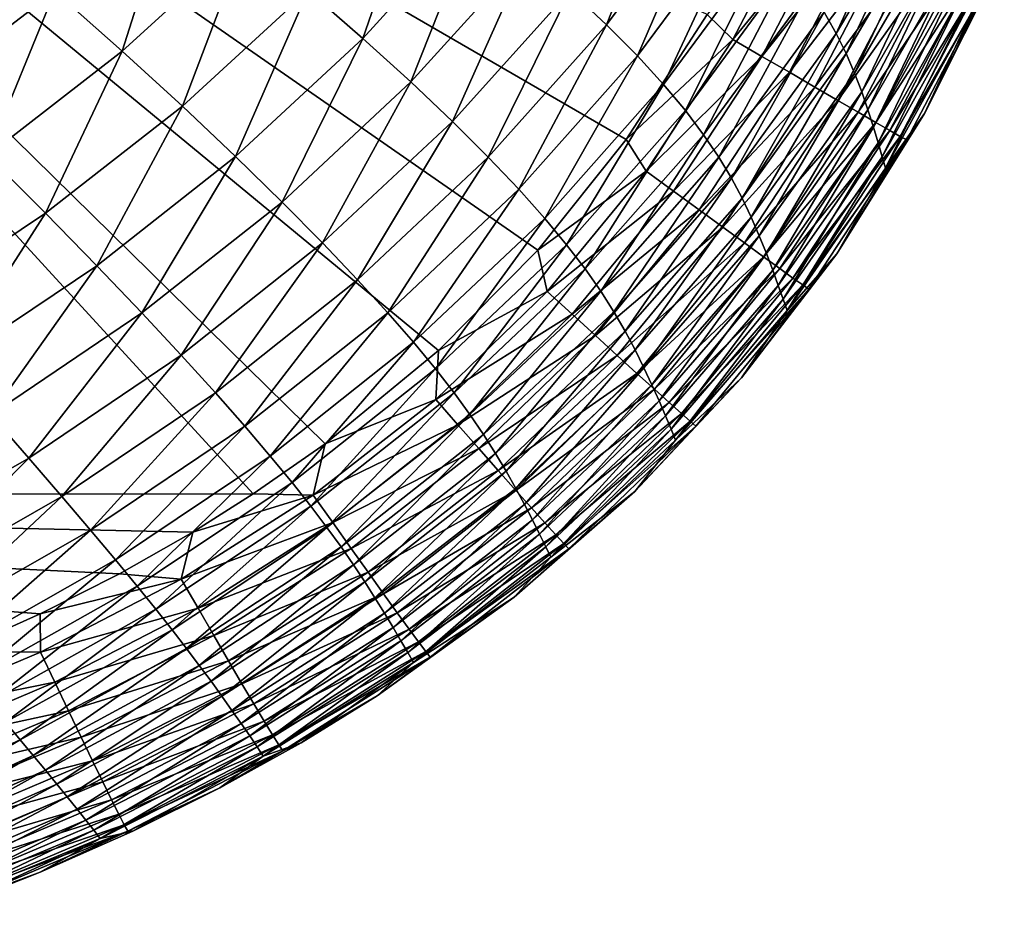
# Model space of a CAD drawing. Header units: metres. Extents: x -105 to 105, y -68 to 103.
# Tile 376 of 416: x 99.04 to 103.25, y 38.01 to 41.83. Entities that reach past the tile are written whole.
import ezdxf

# ---------------------------------------------------------------- set-up
doc = ezdxf.new("R2010")
doc.units = ezdxf.units.M
doc.layers.add('solid_FIT-BATH-150_SW0001_01', color=7, linetype='CONTINUOUS')

msp = doc.modelspace()

# ---------------------------------------------------------------- linework, layer by layer
at = {"layer": 'solid_FIT-BATH-150_SW0001_01'}
for points in [[(92.533432, 39.791576, 16.643263), (100.036995, 39.797497, 16.765192), (95.279671, 44.99313, 16.665361)], [(101.630539, 41.312336, 16.78813), (101.976486, 41.846767, 16.79188), (95.279671, 44.99313, 16.665361)], [(101.252892, 40.839462, 16.783308), (101.630539, 41.312336, 16.78813), (95.279671, 44.99313, 16.665361)], [(100.82843, 40.411137, 16.7773), (101.252892, 40.839462, 16.783308), (95.279671, 44.99313, 16.665361)], [(100.344322, 40.011379, 16.769997), (100.82843, 40.411137, 16.7773), (95.279671, 44.99313, 16.665361)], [(100.036995, 39.797497, 16.765192), (100.344322, 40.011379, 16.769997), (95.279671, 44.99313, 16.665361)], [(101.390732, 41.950493, -11.904529), (101.840965, 42.550865, -11.880176), (101.546135, 41.803814, -10.87792)], [(101.840965, 42.550865, -11.880176), (101.998444, 42.410782, -10.856095), (101.546135, 41.803814, -10.87792)], [(102.476059, 41.857185, -4.40907), (102.87162, 42.521973, -4.399162), (102.527519, 41.766869, -2.838109)], [(102.87162, 42.521973, -4.399162), (102.92054, 42.432236, -2.829942), (102.527519, 41.766869, -2.838109)], [(100.271278, 41.950356, -14.535379), (100.759544, 42.482807, -14.503036), (100.50544, 41.745255, -13.74437)], [(100.759544, 42.482807, -14.503036), (100.999908, 42.288788, -13.714265), (100.50544, 41.745255, -13.74437)], [(99.188904, 41.947849, -15.934752), (99.707649, 42.416946, -15.898678), (99.477066, 41.691334, -15.287314)], [(99.707649, 42.416946, -15.898678), (100.005898, 42.174305, -15.252527), (99.477066, 41.691334, -15.287314)], [(101.546135, 41.803814, -10.87792), (101.998444, 42.410782, -10.856095), (101.678322, 41.670212, -9.766436)], [(101.998444, 42.410782, -10.856095), (102.131752, 42.282211, -9.747125), (101.678322, 41.670212, -9.766436)], [(102.527519, 41.766869, -2.838109), (102.92054, 42.432236, -2.829942), (102.570122, 41.680405, -1.16857)], [(102.92054, 42.432236, -2.829942), (102.960152, 42.34584, -1.161955), (102.570122, 41.680405, -1.16857)], [(102.086128, 41.741161, 16.783337), (102.403046, 42.34943, 16.785965), (101.976486, 41.846767, 16.79188)], [(102.533775, 42.289028, 16.756247), (102.403046, 42.34943, 16.785965), (102.086128, 41.741161, 16.783337)], [(102.570122, 41.680405, -1.16857), (102.960152, 42.34584, -1.161955), (102.605988, 41.596958, 0.601233)], [(102.960152, 42.34584, -1.161955), (102.992668, 42.262127, 0.6065), (102.605988, 41.596958, 0.601233)], [(100.50544, 41.745255, -13.74437), (100.999908, 42.288788, -13.714265), (100.710136, 41.558952, -12.876693)], [(100.999908, 42.288788, -13.714265), (101.209518, 42.111675, -12.849048), (100.710136, 41.558952, -12.876693)], [(102.210464, 41.668545, 16.753506), (102.533775, 42.289028, 16.756247), (102.086128, 41.741161, 16.783337)], [(102.656975, 42.232166, 16.706646), (102.533775, 42.289028, 16.756247), (102.210464, 41.668545, 16.753506)], [(101.678322, 41.670212, -9.766436), (102.131752, 42.282211, -9.747125), (101.789909, 41.548271, -8.567289)], [(102.131752, 42.282211, -9.747125), (102.243584, 42.163857, -8.550406), (101.789909, 41.548271, -8.567289)], [(102.605988, 41.596958, 0.601233), (102.992668, 42.262127, 0.6065), (102.636566, 41.516548, 2.472375)], [(102.992668, 42.262127, 0.6065), (103.019646, 42.181263, 2.476516), (102.636566, 41.516548, 2.472375)], [(98.868111, 42.223866, -16.513603), (99.188904, 41.947849, -15.934752), (98.624825, 41.513973, -15.970916)], [(102.327652, 41.600224, 16.703781), (102.656975, 42.232166, 16.706646), (102.210464, 41.668545, 16.753506)], [(102.771172, 42.179527, 16.638775), (102.656975, 42.232166, 16.706646), (102.327652, 41.600224, 16.703781)], [(99.477066, 41.691334, -15.287314), (100.005898, 42.174305, -15.252527), (99.733925, 41.455357, -14.568254)], [(100.005898, 42.174305, -15.252527), (100.271278, 41.950356, -14.535379), (99.733925, 41.455357, -14.568254)], [(101.789909, 41.548271, -8.567289), (102.243584, 42.163857, -8.550406), (101.883461, 41.436558, -7.277826)], [(102.243584, 42.163857, -8.550406), (102.336578, 42.054413, -7.263226), (101.883461, 41.436558, -7.277826)], [(102.436287, 41.537014, 16.635782), (102.771172, 42.179527, 16.638775), (102.327652, 41.600224, 16.703781)], [(102.874863, 42.131798, 16.554255), (102.771172, 42.179527, 16.638775), (102.436287, 41.537014, 16.635782)], [(102.636566, 41.516548, 2.472375), (103.019646, 42.181263, 2.476516), (102.663147, 41.439388, 4.445827)], [(103.019646, 42.181263, 2.476516), (103.042503, 42.103596, 4.44908), (102.663147, 41.439388, 4.445827)], [(102.534943, 41.47974, 16.55113), (102.874863, 42.131798, 16.554255), (102.436287, 41.537014, 16.635782)], [(102.966576, 42.089653, 16.454697), (102.874863, 42.131798, 16.554255), (102.534943, 41.47974, 16.55113)], [(100.710136, 41.558952, -12.876693), (101.209518, 42.111675, -12.849048), (100.887634, 41.3904, -11.929605)], [(101.209518, 42.111675, -12.849048), (101.390732, 41.950493, -11.904529), (100.887634, 41.3904, -11.929605)], [(102.622208, 41.429222, 16.451445), (102.966576, 42.089653, 16.454697), (102.534943, 41.47974, 16.55113)], [(103.044807, 42.05378, 16.341721), (102.966576, 42.089653, 16.454697), (102.622208, 41.429222, 16.451445)], [(102.663147, 41.439388, 4.445827), (103.042503, 42.103596, 4.44908), (102.686462, 41.366444, 6.522342)], [(103.042503, 42.103596, 4.44908), (103.062103, 42.03017, 6.52493), (102.686462, 41.366444, 6.522342)], [(102.905289, 41.423622, 15.785141), (103.246056, 42.104576, 15.788594), (103.183815, 41.990627, 15.938446)], [(103.105057, 41.852974, 13.377416), (103.246056, 42.104576, 15.788594), (102.905289, 41.423622, 15.785141)], [(101.883461, 41.436558, -7.277826), (102.336578, 42.054413, -7.263226), (101.961395, 41.333618, -5.895926)], [(102.336578, 42.054413, -7.263226), (102.413239, 41.95261, -5.883444), (101.961395, 41.333618, -5.895926)], [(102.696671, 41.386272, 16.338345), (103.044807, 42.05378, 16.341721), (102.622208, 41.429222, 16.451445)], [(103.108086, 42.024864, 16.216944), (103.044807, 42.05378, 16.341721), (102.696671, 41.386272, 16.338345)], [(102.686462, 41.366444, 6.522342), (103.062103, 42.03017, 6.52493), (102.706955, 41.29903, 8.702559)], [(102.756905, 41.351715, 16.213451), (103.108086, 42.024864, 16.216944), (102.696671, 41.386272, 16.338345)], [(103.062103, 42.03017, 6.52493), (103.079071, 41.962383, 8.704682), (102.706955, 41.29903, 8.702559)], [(103.154915, 42.003586, 16.08198), (103.108086, 42.024864, 16.216944), (102.756905, 41.351715, 16.213451)], [(102.801506, 41.326374, 16.078382), (103.154915, 42.003586, 16.08198), (102.756905, 41.351715, 16.213451)], [(102.801506, 41.326374, 16.078382), (103.183815, 41.990627, 15.938446), (103.154915, 42.003586, 16.08198)], [(102.801506, 41.326374, 16.078382), (102.829048, 41.311058, 15.934758), (103.183815, 41.990627, 15.938446)], [(102.905289, 41.423622, 15.785141), (103.183815, 41.990627, 15.938446), (102.829048, 41.311058, 15.934758)], [(98.624825, 41.513973, -15.970916), (99.188904, 41.947849, -15.934752), (98.901878, 41.244576, -15.322139)], [(99.188904, 41.947849, -15.934752), (99.477066, 41.691334, -15.287314), (98.901878, 41.244576, -15.322139)], [(99.733925, 41.455357, -14.568254), (100.271278, 41.950356, -14.535379), (99.961044, 41.240112, -13.774919)], [(100.271278, 41.950356, -14.535379), (100.50544, 41.745255, -13.74437), (99.961044, 41.240112, -13.774919)], [(100.887634, 41.3904, -11.929605), (101.390732, 41.950493, -11.904529), (101.040443, 41.238052, -10.900393)], [(101.390732, 41.950493, -11.904529), (101.546135, 41.803814, -10.87792), (101.040443, 41.238052, -10.900393)], [(101.961395, 41.333618, -5.895926), (102.413239, 41.95261, -5.883444), (102.026138, 41.23798, -4.419603)], [(102.413239, 41.95261, -5.883444), (102.476059, 41.857185, -4.40907), (102.026138, 41.23798, -4.419603)], [(102.706955, 41.29903, 8.702559), (103.079071, 41.962383, 8.704682), (102.724602, 41.239162, 10.986989)], [(103.079071, 41.962383, 8.704682), (103.093575, 41.902275, 10.988785), (102.724602, 41.239162, 10.986989)], [(102.724602, 41.239162, 10.986989), (103.093575, 41.902275, 10.988785), (102.738632, 41.189991, 13.37592)], [(103.093575, 41.902275, 10.988785), (103.105057, 41.852974, 13.377416), (102.738632, 41.189991, 13.37592)], [(102.086128, 41.741161, 16.783337), (101.976486, 41.846767, 16.79188), (101.630539, 41.312336, 16.78813)], [(102.026138, 41.23798, -4.419603), (102.476059, 41.857185, -4.40907), (102.080086, 41.148182, -2.846869)], [(102.476059, 41.857185, -4.40907), (102.527519, 41.766869, -2.838109), (102.080086, 41.148182, -2.846869)], [(102.738632, 41.189991, 13.37592), (103.105057, 41.852974, 13.377416), (102.905289, 41.423622, 15.785141)], [(101.040443, 41.238052, -10.900393), (101.546135, 41.803814, -10.87792), (101.171074, 41.100365, -9.786338)], [(101.546135, 41.803814, -10.87792), (101.678322, 41.670212, -9.766436), (101.171074, 41.100365, -9.786338)], [(99.961044, 41.240112, -13.774919), (100.50544, 41.745255, -13.74437), (100.16008, 41.045559, -12.904714)], [(100.50544, 41.745255, -13.74437), (100.710136, 41.558952, -12.876693), (100.16008, 41.045559, -12.904714)], [(101.716415, 41.177662, 16.779222), (102.086128, 41.741161, 16.783337), (101.630539, 41.312336, 16.78813)], [(102.210464, 41.668545, 16.753506), (102.086128, 41.741161, 16.783337), (101.716415, 41.177662, 16.779222)], [(102.080086, 41.148182, -2.846869), (102.527519, 41.766869, -2.838109), (102.125633, 41.062767, -1.17574)], [(102.527519, 41.766869, -2.838109), (102.570122, 41.680405, -1.16857), (102.125633, 41.062767, -1.17574)], [(98.901878, 41.244576, -15.322139), (99.477066, 41.691334, -15.287314), (99.149284, 40.997578, -14.601111)], [(99.477066, 41.691334, -15.287314), (99.733925, 41.455357, -14.568254), (99.149284, 40.997578, -14.601111)], [(101.171074, 41.100365, -9.786338), (101.678322, 41.670212, -9.766436), (101.282059, 40.975792, -8.584727)], [(101.678322, 41.670212, -9.766436), (101.789909, 41.548271, -8.567289), (101.282059, 40.975792, -8.584727)], [(101.83242, 41.092377, 16.749247), (102.210464, 41.668545, 16.753506), (101.716415, 41.177662, 16.779222)], [(102.327652, 41.600224, 16.703781), (102.210464, 41.668545, 16.753506), (101.83242, 41.092377, 16.749247)], [(102.125633, 41.062767, -1.17574), (102.570122, 41.680405, -1.16857), (102.164833, 40.980709, 0.595459)], [(102.570122, 41.680405, -1.16857), (102.605988, 41.596958, 0.601233), (102.164833, 40.980709, 0.595459)], [(101.941788, 41.012169, 16.699383), (102.327652, 41.600224, 16.703781), (101.83242, 41.092377, 16.749247)], [(102.436287, 41.537014, 16.635782), (102.327652, 41.600224, 16.703781), (101.941788, 41.012169, 16.699383)], [(102.164833, 40.980709, 0.595459), (102.605988, 41.596958, 0.601233), (102.199005, 40.901875, 2.467782)], [(102.605988, 41.596958, 0.601233), (102.636566, 41.516548, 2.472375), (102.199005, 40.901875, 2.467782)], [(100.16008, 41.045559, -12.904714), (100.710136, 41.558952, -12.876693), (100.333214, 40.870571, -11.955012)], [(100.710136, 41.558952, -12.876693), (100.887634, 41.3904, -11.929605), (100.333214, 40.870571, -11.955012)], [(101.282059, 40.975792, -8.584727), (101.789909, 41.548271, -8.567289), (101.37587, 40.862774, -7.292967)], [(101.789909, 41.548271, -8.567289), (101.883461, 41.436558, -7.277826), (101.37587, 40.862774, -7.292967)], [(102.043198, 40.937996, 16.631252), (102.436287, 41.537014, 16.635782), (101.941788, 41.012169, 16.699383)], [(102.534943, 41.47974, 16.55113), (102.436287, 41.537014, 16.635782), (102.043198, 40.937996, 16.631252)], [(102.199005, 40.901875, 2.467782), (102.636566, 41.516548, 2.472375), (102.229317, 40.826332, 4.442184)], [(102.636566, 41.516548, 2.472375), (102.663147, 41.439388, 4.445827), (102.229317, 40.826332, 4.442184)], [(99.149284, 40.997578, -14.601111), (99.733925, 41.455357, -14.568254), (99.368507, 40.773201, -13.805407)], [(99.733925, 41.455357, -14.568254), (99.961044, 41.240112, -13.774919), (99.368507, 40.773201, -13.805407)], [(102.135315, 40.870819, 16.546476), (102.534943, 41.47974, 16.55113), (102.043198, 40.937996, 16.631252)], [(102.622208, 41.429222, 16.451445), (102.534943, 41.47974, 16.55113), (102.135315, 40.870819, 16.546476)], [(101.37587, 40.862774, -7.292967), (101.883461, 41.436558, -7.277826), (101.454865, 40.759659, -5.908947)], [(101.883461, 41.436558, -7.277826), (101.961395, 41.333618, -5.895926), (101.454865, 40.759659, -5.908947)], [(102.216827, 40.8116, 16.446678), (102.622208, 41.429222, 16.451445), (102.135315, 40.870819, 16.546476)], [(102.696671, 41.386272, 16.338345), (102.622208, 41.429222, 16.451445), (102.216827, 40.8116, 16.446678)], [(102.229317, 40.826332, 4.442184), (102.663147, 41.439388, 4.445827), (102.256348, 40.754932, 6.519425)], [(102.663147, 41.439388, 4.445827), (102.686462, 41.366444, 6.522342), (102.256348, 40.754932, 6.519425)], [(102.530373, 40.823841, 15.780649), (102.905289, 41.423622, 15.785141), (102.829048, 41.311058, 15.934758)], [(102.738632, 41.189991, 13.37592), (102.905289, 41.423622, 15.785141), (102.530373, 40.823841, 15.780649)], [(100.333214, 40.870571, -11.955012), (100.887634, 41.3904, -11.929605), (100.482864, 40.713474, -10.923171)], [(100.887634, 41.3904, -11.929605), (101.040443, 41.238052, -10.900393), (100.482864, 40.713474, -10.923171)], [(102.286407, 40.761299, 16.333479), (102.696671, 41.386272, 16.338345), (102.216827, 40.8116, 16.446678)], [(102.256348, 40.754932, 6.519425), (102.686462, 41.366444, 6.522342), (102.280365, 40.688889, 8.700168)], [(102.686462, 41.366444, 6.522342), (102.706955, 41.29903, 8.702559), (102.280365, 40.688889, 8.700168)], [(102.756905, 41.351715, 16.213451), (102.696671, 41.386272, 16.338345), (102.286407, 40.761299, 16.333479)], [(101.454865, 40.759659, -5.908947), (101.961395, 41.333618, -5.895926), (101.521332, 40.664791, -4.430678)], [(101.961395, 41.333618, -5.895926), (102.026138, 41.23798, -4.419603), (101.521332, 40.664791, -4.430678)], [(102.342735, 40.720879, 16.2085), (102.756905, 41.351715, 16.213451), (102.286407, 40.761299, 16.333479)], [(102.801506, 41.326374, 16.078382), (102.756905, 41.351715, 16.213451), (102.342735, 40.720879, 16.2085)], [(102.384483, 40.691299, 16.073364), (102.801506, 41.326374, 16.078382), (102.342735, 40.720879, 16.2085)], [(102.384483, 40.691299, 16.073364), (102.829048, 41.311058, 15.934758), (102.801506, 41.326374, 16.078382)], [(101.716415, 41.177662, 16.779222), (101.630539, 41.312336, 16.78813), (101.252892, 40.839462, 16.783308)], [(102.280365, 40.688889, 8.700168), (102.706955, 41.29903, 8.702559), (102.301178, 40.630146, 10.984979)], [(102.706955, 41.29903, 8.702559), (102.724602, 41.239162, 10.986989), (102.301178, 40.630146, 10.984979)], [(102.384483, 40.691299, 16.073364), (102.410324, 40.673519, 15.929692), (102.829048, 41.311058, 15.934758)], [(102.530373, 40.823841, 15.780649), (102.829048, 41.311058, 15.934758), (102.410324, 40.673519, 15.929692)], [(98.901878, 41.244576, -15.322139), (99.149284, 40.997578, -14.601111), (98.519142, 40.576797, -14.633404)], [(99.368507, 40.773201, -13.805407), (99.961044, 41.240112, -13.774919), (99.561119, 40.571381, -12.932655)], [(99.961044, 41.240112, -13.774919), (100.16008, 41.045559, -12.904714), (99.561119, 40.571381, -12.932655)], [(100.482864, 40.713474, -10.923171), (101.040443, 41.238052, -10.900393), (100.61145, 40.572605, -9.806543)], [(101.040443, 41.238052, -10.900393), (101.171074, 41.100365, -9.786338), (100.61145, 40.572605, -9.806543)], [(101.521332, 40.664791, -4.430678), (102.026138, 41.23798, -4.419603), (101.577606, 40.5765, -2.856171)], [(102.026138, 41.23798, -4.419603), (102.080086, 41.148182, -2.846869), (101.577606, 40.5765, -2.856171)], [(102.301178, 40.630146, 10.984979), (102.724602, 41.239162, 10.986989), (102.317772, 40.581833, 13.374268)], [(102.724602, 41.239162, 10.986989), (102.738632, 41.189991, 13.37592), (102.317772, 40.581833, 13.374268)], [(102.317772, 40.581833, 13.374268), (102.738632, 41.189991, 13.37592), (102.530373, 40.823841, 15.780649)], [(101.293083, 40.663403, 16.773678), (101.716415, 41.177662, 16.779222), (101.252892, 40.839462, 16.783308)], [(101.83242, 41.092377, 16.749247), (101.716415, 41.177662, 16.779222), (101.293083, 40.663403, 16.773678)], [(101.577606, 40.5765, -2.856171), (102.080086, 41.148182, -2.846869), (101.625969, 40.493134, -1.183441)], [(102.080086, 41.148182, -2.846869), (102.125633, 41.062767, -1.17574), (101.625969, 40.493134, -1.183441)], [(100.61145, 40.572605, -9.806543), (101.171074, 41.100365, -9.786338), (100.721413, 40.446293, -8.602487)], [(101.171074, 41.100365, -9.786338), (101.282059, 40.975792, -8.584727), (100.721413, 40.446293, -8.602487)], [(101.399078, 40.565979, 16.743538), (101.83242, 41.092377, 16.749247), (101.293083, 40.663403, 16.773678)], [(101.941788, 41.012169, 16.699383), (101.83242, 41.092377, 16.749247), (101.399078, 40.565979, 16.743538)], [(101.625969, 40.493134, -1.183441), (102.125633, 41.062767, -1.17574), (101.668381, 40.413475, 0.589182)], [(102.125633, 41.062767, -1.17574), (102.164833, 40.980709, 0.595459), (101.668381, 40.413475, 0.589182)], [(99.561119, 40.571381, -12.932655), (100.16008, 41.045559, -12.904714), (99.729218, 40.3909, -11.980349)], [(100.16008, 41.045559, -12.904714), (100.333214, 40.870571, -11.955012), (99.729218, 40.3909, -11.980349)], [(98.519142, 40.576797, -14.633404), (99.149284, 40.997578, -14.601111), (98.729614, 40.344368, -13.835329)], [(99.149284, 40.997578, -14.601111), (99.368507, 40.773201, -13.805407), (98.729614, 40.344368, -13.835329)], [(101.499039, 40.474377, 16.693529), (101.941788, 41.012169, 16.699383), (101.399078, 40.565979, 16.743538)], [(102.043198, 40.937996, 16.631252), (101.941788, 41.012169, 16.699383), (101.499039, 40.474377, 16.693529)], [(101.668381, 40.413475, 0.589182), (102.164833, 40.980709, 0.595459), (101.706039, 40.337234, 2.462729)], [(102.164833, 40.980709, 0.595459), (102.199005, 40.901875, 2.467782), (101.706039, 40.337234, 2.462729)], [(100.721413, 40.446293, -8.602487), (101.282059, 40.975792, -8.584727), (100.81514, 40.33284, -7.308463)], [(101.282059, 40.975792, -8.584727), (101.37587, 40.862774, -7.292967), (100.81514, 40.33284, -7.308463)], [(101.591766, 40.389687, 16.625273), (102.043198, 40.937996, 16.631252), (101.499039, 40.474377, 16.693529)], [(102.135315, 40.870819, 16.546476), (102.043198, 40.937996, 16.631252), (101.591766, 40.389687, 16.625273)], [(101.706039, 40.337234, 2.462729), (102.199005, 40.901875, 2.467782), (101.739967, 40.264313, 4.438134)], [(102.199005, 40.901875, 2.467782), (102.229317, 40.826332, 4.442184), (101.739967, 40.264313, 4.438134)], [(99.729218, 40.3909, -11.980349), (100.333214, 40.870571, -11.955012), (99.875107, 40.229965, -10.94591)], [(100.333214, 40.870571, -11.955012), (100.482864, 40.713474, -10.923171), (99.875107, 40.229965, -10.94591)], [(100.81514, 40.33284, -7.308463), (101.37587, 40.862774, -7.292967), (100.894859, 40.230419, -5.922365)], [(101.37587, 40.862774, -7.292967), (101.454865, 40.759659, -5.908947), (100.894859, 40.230419, -5.922365)], [(101.676033, 40.313007, 16.540394), (102.135315, 40.870819, 16.546476), (101.591766, 40.389687, 16.625273)], [(102.216827, 40.8116, 16.446678), (102.135315, 40.870819, 16.546476), (101.676033, 40.313007, 16.540394)], [(101.293083, 40.663403, 16.773678), (101.252892, 40.839462, 16.783308), (100.82843, 40.411137, 16.7773)], [(101.750641, 40.245434, 16.440516), (102.216827, 40.8116, 16.446678), (101.676033, 40.313007, 16.540394)], [(101.739967, 40.264313, 4.438134), (102.229317, 40.826332, 4.442184), (101.770607, 40.195427, 6.51616)], [(102.286407, 40.761299, 16.333479), (102.216827, 40.8116, 16.446678), (101.750641, 40.245434, 16.440516)], [(102.229317, 40.826332, 4.442184), (102.256348, 40.754932, 6.519425), (101.770607, 40.195427, 6.51616)], [(102.122833, 40.294212, 15.775487), (102.530373, 40.823841, 15.780649), (102.410324, 40.673519, 15.929692)], [(102.317772, 40.581833, 13.374268), (102.530373, 40.823841, 15.780649), (102.122833, 40.294212, 15.775487)], [(98.729614, 40.344368, -13.835329), (99.368507, 40.773201, -13.805407), (98.915031, 40.136303, -12.960062)], [(99.368507, 40.773201, -13.805407), (99.561119, 40.571381, -12.932655), (98.915031, 40.136303, -12.960062)], [(100.894859, 40.230419, -5.922365), (101.454865, 40.759659, -5.908947), (100.962791, 40.137173, -4.442193)], [(101.454865, 40.759659, -5.908947), (101.521332, 40.664791, -4.430678), (100.962791, 40.137173, -4.442193)], [(101.814377, 40.188061, 16.327257), (102.286407, 40.761299, 16.333479), (101.750641, 40.245434, 16.440516)], [(101.770607, 40.195427, 6.51616), (102.256348, 40.754932, 6.519425), (101.798065, 40.131664, 8.697491)], [(102.256348, 40.754932, 6.519425), (102.280365, 40.688889, 8.700168), (101.798065, 40.131664, 8.697491)], [(102.342735, 40.720879, 16.2085), (102.286407, 40.761299, 16.333479), (101.814377, 40.188061, 16.327257)], [(99.875107, 40.229965, -10.94591), (100.482864, 40.713474, -10.923171), (100.001114, 40.086781, -9.826764)], [(100.482864, 40.713474, -10.923171), (100.61145, 40.572605, -9.806543), (100.001114, 40.086781, -9.826764)], [(101.798065, 40.131664, 8.697491), (102.280365, 40.688889, 8.700168), (101.821953, 40.074875, 10.982747)], [(101.866028, 40.141987, 16.202242), (102.342735, 40.720879, 16.2085), (101.814377, 40.188061, 16.327257)], [(102.280365, 40.688889, 8.700168), (102.301178, 40.630146, 10.984979), (101.821953, 40.074875, 10.982747)], [(102.384483, 40.691299, 16.073364), (102.342735, 40.720879, 16.2085), (101.866028, 40.141987, 16.202242)], [(101.904388, 40.108307, 16.067093), (102.384483, 40.691299, 16.073364), (101.866028, 40.141987, 16.202242)], [(101.904388, 40.108307, 16.067093), (102.410324, 40.673519, 15.929692), (102.384483, 40.691299, 16.073364)], [(100.816841, 40.201702, 16.76679), (101.293083, 40.663403, 16.773678), (100.82843, 40.411137, 16.7773)], [(101.399078, 40.565979, 16.743538), (101.293083, 40.663403, 16.773678), (100.816841, 40.201702, 16.76679)], [(100.962791, 40.137173, -4.442193), (101.521332, 40.664791, -4.430678), (101.021133, 40.051247, -2.865948)], [(101.521332, 40.664791, -4.430678), (101.577606, 40.5765, -2.856171), (101.021133, 40.051247, -2.865948)], [(101.904388, 40.108307, 16.067093), (101.928246, 40.088116, 15.923432), (102.410324, 40.673519, 15.929692)], [(102.122833, 40.294212, 15.775487), (102.410324, 40.673519, 15.929692), (101.928246, 40.088116, 15.923432)], [(101.821953, 40.074875, 10.982747), (102.301178, 40.630146, 10.984979), (101.841057, 40.028099, 13.372456)], [(102.301178, 40.630146, 10.984979), (102.317772, 40.581833, 13.374268), (101.841057, 40.028099, 13.372456)], [(98.915031, 40.136303, -12.960062), (99.561119, 40.571381, -12.932655), (99.077385, 39.95129, -12.005212)], [(99.561119, 40.571381, -12.932655), (99.729218, 40.3909, -11.980349), (99.077385, 39.95129, -12.005212)], [(100.001114, 40.086781, -9.826764), (100.61145, 40.572605, -9.806543), (100.109573, 39.959557, -8.62033)], [(100.61145, 40.572605, -9.806543), (100.721413, 40.446293, -8.602487), (100.109573, 39.959557, -8.62033)], [(100.911522, 40.09351, 16.736473), (101.399078, 40.565979, 16.743538), (100.816841, 40.201702, 16.76679)], [(101.499039, 40.474377, 16.693529), (101.399078, 40.565979, 16.743538), (100.911522, 40.09351, 16.736473)], [(101.021133, 40.051247, -2.865948), (101.577606, 40.5765, -2.856171), (101.072083, 39.970787, -1.191633)], [(101.577606, 40.5765, -2.856171), (101.625969, 40.493134, -1.183441), (101.072083, 39.970787, -1.191633)], [(101.841057, 40.028099, 13.372456), (102.317772, 40.581833, 13.374268), (102.122833, 40.294212, 15.775487)], [(101.000862, 39.991791, 16.686323), (101.499039, 40.474377, 16.693529), (100.911522, 40.09351, 16.736473)], [(101.591766, 40.389687, 16.625273), (101.499039, 40.474377, 16.693529), (101.000862, 39.991791, 16.686323)], [(101.072083, 39.970787, -1.191633), (101.625969, 40.493134, -1.183441), (101.11747, 39.894398, 0.58242)], [(101.625969, 40.493134, -1.183441), (101.668381, 40.413475, 0.589182), (101.11747, 39.894398, 0.58242)], [(100.109573, 39.959557, -8.62033), (100.721413, 40.446293, -8.602487), (100.202774, 39.846455, -7.324125)], [(100.721413, 40.446293, -8.602487), (100.81514, 40.33284, -7.308463), (100.202774, 39.846455, -7.324125)], [(99.077385, 39.95129, -12.005212), (99.729218, 40.3909, -11.980349), (99.218872, 39.787411, -10.968266)], [(99.729218, 40.3909, -11.980349), (99.875107, 40.229965, -10.94591), (99.218872, 39.787411, -10.968266)], [(100.816841, 40.201702, 16.76679), (100.82843, 40.411137, 16.7773), (100.344322, 40.011379, 16.769997)], [(101.083778, 39.897758, 16.617964), (101.591766, 40.389687, 16.625273), (101.000862, 39.991791, 16.686323)], [(101.676033, 40.313007, 16.540394), (101.591766, 40.389687, 16.625273), (101.083778, 39.897758, 16.617964)], [(101.11747, 39.894398, 0.58242), (101.668381, 40.413475, 0.589182), (101.158379, 39.821617, 2.457217)], [(101.668381, 40.413475, 0.589182), (101.706039, 40.337234, 2.462729), (101.158379, 39.821617, 2.457217)], [(100.202774, 39.846455, -7.324125), (100.81514, 40.33284, -7.308463), (100.282837, 39.745476, -5.936037)], [(100.81514, 40.33284, -7.308463), (100.894859, 40.230419, -5.922365), (100.282837, 39.745476, -5.936037)], [(101.159187, 39.812626, 16.533016), (101.676033, 40.313007, 16.540394), (101.083778, 39.897758, 16.617964)], [(101.158379, 39.821617, 2.457217), (101.706039, 40.337234, 2.462729), (101.195709, 39.752178, 4.433668)], [(101.750641, 40.245434, 16.440516), (101.676033, 40.313007, 16.540394), (101.159187, 39.812626, 16.533016)], [(101.706039, 40.337234, 2.462729), (101.739967, 40.264313, 4.438134), (101.195709, 39.752178, 4.433668)], [(101.195709, 39.752178, 4.433668), (101.739967, 40.264313, 4.438134), (101.229744, 39.686649, 6.512537)], [(101.739967, 40.264313, 4.438134), (101.770607, 40.195427, 6.51616), (101.229744, 39.686649, 6.512537)], [(101.666862, 39.807922, 15.769513), (102.122833, 40.294212, 15.775487), (101.928246, 40.088116, 15.923432)], [(101.841057, 40.028099, 13.372456), (102.122833, 40.294212, 15.775487), (101.666862, 39.807922, 15.769513)], [(99.218872, 39.787411, -10.968266), (99.875107, 40.229965, -10.94591), (99.341705, 39.642738, -9.846707)], [(99.875107, 40.229965, -10.94591), (100.001114, 40.086781, -9.826764), (99.341705, 39.642738, -9.846707)], [(100.282837, 39.745476, -5.936037), (100.894859, 40.230419, -5.922365), (100.351852, 39.654583, -4.454044)], [(100.894859, 40.230419, -5.922365), (100.962791, 40.137173, -4.442193), (100.351852, 39.654583, -4.454044)], [(101.226006, 39.737614, 16.4331), (101.750641, 40.245434, 16.440516), (101.159187, 39.812626, 16.533016)], [(101.814377, 40.188061, 16.327257), (101.750641, 40.245434, 16.440516), (101.226006, 39.737614, 16.4331)], [(100.293358, 39.79213, 16.758753), (100.816841, 40.201702, 16.76679), (100.344322, 40.011379, 16.769997)], [(100.911522, 40.09351, 16.736473), (100.816841, 40.201702, 16.76679), (100.293358, 39.79213, 16.758753)], [(101.283157, 39.673931, 16.319836), (101.814377, 40.188061, 16.327257), (101.226006, 39.737614, 16.4331)], [(101.229744, 39.686649, 6.512537), (101.770607, 40.195427, 6.51616), (101.260429, 39.625969, 8.69452)], [(101.770607, 40.195427, 6.51616), (101.798065, 40.131664, 8.697491), (101.260429, 39.625969, 8.69452)], [(101.866028, 40.141987, 16.202242), (101.814377, 40.188061, 16.327257), (101.283157, 39.673931, 16.319836)], [(100.351852, 39.654583, -4.454044), (100.962791, 40.137173, -4.442193), (100.411911, 39.571735, -2.87613)], [(100.962791, 40.137173, -4.442193), (101.021133, 40.051247, -2.865948), (100.411911, 39.571735, -2.87613)], [(101.329552, 39.622795, 16.194843), (101.866028, 40.141987, 16.202242), (101.283157, 39.673931, 16.319836)], [(101.904388, 40.108307, 16.067093), (101.866028, 40.141987, 16.202242), (101.329552, 39.622795, 16.194843)], [(98.915031, 40.136303, -12.960062), (99.077385, 39.95129, -12.005212), (98.379868, 39.551464, -12.02921)], [(101.260429, 39.625969, 8.69452), (101.798065, 40.131664, 8.697491), (101.287224, 39.57185, 10.980289)], [(101.798065, 40.131664, 8.697491), (101.821953, 40.074875, 10.982747), (101.287224, 39.57185, 10.980289)], [(101.364105, 39.585419, 16.059748), (101.904388, 40.108307, 16.067093), (101.329552, 39.622795, 16.194843)], [(101.364105, 39.585419, 16.059748), (101.928246, 40.088116, 15.923432), (101.904388, 40.108307, 16.067093)], [(99.341705, 39.642738, -9.846707), (100.001114, 40.086781, -9.826764), (99.44812, 39.515358, -8.638021)], [(100.001114, 40.086781, -9.826764), (100.109573, 39.959557, -8.62033), (99.44812, 39.515358, -8.638021)], [(100.376251, 39.674896, 16.728258), (100.911522, 40.09351, 16.736473), (100.293358, 39.79213, 16.758753)], [(101.000862, 39.991791, 16.686323), (100.911522, 40.09351, 16.736473), (100.376251, 39.674896, 16.728258)], [(101.287224, 39.57185, 10.980289), (101.821953, 40.074875, 10.982747), (101.308701, 39.527222, 13.370487)], [(101.821953, 40.074875, 10.982747), (101.841057, 40.028099, 13.372456), (101.308701, 39.527222, 13.370487)], [(101.364105, 39.585419, 16.059748), (101.385742, 39.563019, 15.916165), (101.928246, 40.088116, 15.923432)], [(101.666862, 39.807922, 15.769513), (101.928246, 40.088116, 15.923432), (101.385742, 39.563019, 15.916165)], [(100.293358, 39.79213, 16.758753), (100.344322, 40.011379, 16.769997), (100.036995, 39.797497, 16.765192)], [(100.411911, 39.571735, -2.87613), (101.021133, 40.051247, -2.865948), (100.465103, 39.494896, -1.200275)], [(101.021133, 40.051247, -2.865948), (101.072083, 39.970787, -1.191633), (100.465103, 39.494896, -1.200275)], [(101.308701, 39.527222, 13.370487), (101.841057, 40.028099, 13.372456), (101.666862, 39.807922, 15.769513)], [(100.454529, 39.564682, 16.677982), (101.000862, 39.991791, 16.686323), (100.376251, 39.674896, 16.728258)], [(101.083778, 39.897758, 16.617964), (101.000862, 39.991791, 16.686323), (100.454529, 39.564682, 16.677982)], [(100.465103, 39.494896, -1.200275), (101.072083, 39.970787, -1.191633), (100.51313, 39.422497, 0.575191)], [(101.072083, 39.970787, -1.191633), (101.11747, 39.894398, 0.58242), (100.51313, 39.422497, 0.575191)], [(98.379868, 39.551464, -12.02921), (99.077385, 39.95129, -12.005212), (98.516266, 39.385509, -10.989899)], [(99.077385, 39.95129, -12.005212), (99.218872, 39.787411, -10.968266), (98.516266, 39.385509, -10.989899)], [(99.44812, 39.515358, -8.638021), (100.109573, 39.959557, -8.62033), (99.540291, 39.403305, -7.339766)], [(100.109573, 39.959557, -8.62033), (100.202774, 39.846455, -7.324125), (99.540291, 39.403305, -7.339766)], [(100.527229, 39.462795, 16.609545), (101.083778, 39.897758, 16.617964), (100.454529, 39.564682, 16.677982)], [(100.51313, 39.422497, 0.575191), (101.11747, 39.894398, 0.58242), (100.556946, 39.353893, 2.451248)], [(101.159187, 39.812626, 16.533016), (101.083778, 39.897758, 16.617964), (100.527229, 39.462795, 16.609545)], [(101.11747, 39.894398, 0.58242), (101.158379, 39.821617, 2.457217), (100.556946, 39.353893, 2.451248)], [(99.540291, 39.403305, -7.339766), (100.202774, 39.846455, -7.324125), (99.620216, 39.304413, -5.949818)], [(100.202774, 39.846455, -7.324125), (100.282837, 39.745476, -5.936037), (99.620216, 39.304413, -5.949818)], [(100.593414, 39.370548, 16.524561), (101.159187, 39.812626, 16.533016), (100.527229, 39.462795, 16.609545)], [(100.556946, 39.353893, 2.451248), (101.158379, 39.821617, 2.457217), (100.597336, 39.288658, 4.428779)], [(101.226006, 39.737614, 16.4331), (101.159187, 39.812626, 16.533016), (100.593414, 39.370548, 16.524561)], [(101.158379, 39.821617, 2.457217), (101.195709, 39.752178, 4.433668), (100.597336, 39.288658, 4.428779)], [(101.152382, 39.356346, 15.762656), (101.666862, 39.807922, 15.769513), (101.385742, 39.563019, 15.916165)], [(101.308701, 39.527222, 13.370487), (101.666862, 39.807922, 15.769513), (101.152382, 39.356346, 15.762656)], [(99.778885, 39.634727, 16.761093), (100.036995, 39.797497, 16.765192), (92.533432, 39.791576, 16.643263)], [(99.464706, 39.455933, 16.756042), (99.778885, 39.634727, 16.761093), (92.533432, 39.791576, 16.643263)], [(99.126511, 39.285355, 16.750549), (99.464706, 39.455933, 16.756042), (92.533432, 39.791576, 16.643263)], [(98.764778, 39.122173, 16.744635), (99.126511, 39.285355, 16.750549), (92.533432, 39.791576, 16.643263)], [(98.516266, 39.385509, -10.989899), (99.218872, 39.787411, -10.968266), (98.6353, 39.240135, -9.866092)], [(99.218872, 39.787411, -10.968266), (99.341705, 39.642738, -9.846707), (98.6353, 39.240135, -9.866092)], [(99.729195, 39.433384, 16.749773), (100.293358, 39.79213, 16.758753), (99.778885, 39.634727, 16.761093)], [(100.376251, 39.674896, 16.728258), (100.293358, 39.79213, 16.758753), (99.729195, 39.433384, 16.749773)], [(100.293358, 39.79213, 16.758753), (100.036995, 39.797497, 16.765192), (99.778885, 39.634727, 16.761093)], [(99.620216, 39.304413, -5.949818), (100.282837, 39.745476, -5.936037), (99.689865, 39.216476, -4.466127)], [(100.282837, 39.745476, -5.936037), (100.351852, 39.654583, -4.454044), (99.689865, 39.216476, -4.466127)], [(100.65213, 39.289261, 16.42465), (101.226006, 39.737614, 16.4331), (100.593414, 39.370548, 16.524561)], [(100.597336, 39.288658, 4.428779), (101.195709, 39.752178, 4.433668), (100.634438, 39.227192, 6.508544)], [(101.195709, 39.752178, 4.433668), (101.229744, 39.686649, 6.512537), (100.634438, 39.227192, 6.508544)], [(101.283157, 39.673931, 16.319836), (101.226006, 39.737614, 16.4331), (100.65213, 39.289261, 16.42465)], [(99.800743, 39.30909, 16.719116), (100.376251, 39.674896, 16.728258), (99.729195, 39.433384, 16.749773)], [(100.454529, 39.564682, 16.677982), (100.376251, 39.674896, 16.728258), (99.800743, 39.30909, 16.719116)], [(100.634438, 39.227192, 6.508544), (101.229744, 39.686649, 6.512537), (100.66806, 39.170273, 8.691246)], [(101.229744, 39.686649, 6.512537), (101.260429, 39.625969, 8.69452), (100.66806, 39.170273, 8.691246)], [(98.6353, 39.240135, -9.866092), (99.341705, 39.642738, -9.846707), (98.739075, 39.113297, -8.655325)], [(99.341705, 39.642738, -9.846707), (99.44812, 39.515358, -8.638021), (98.739075, 39.113297, -8.655325)], [(99.729195, 39.433384, 16.749773), (99.778885, 39.634727, 16.761093), (99.464706, 39.455933, 16.756042)], [(99.689865, 39.216476, -4.466127), (100.351852, 39.654583, -4.454044), (99.75119, 39.137283, -2.886645)], [(100.351852, 39.654583, -4.454044), (100.411911, 39.571735, -2.87613), (99.75119, 39.137283, -2.886645)], [(100.702423, 39.220242, 16.311428), (101.283157, 39.673931, 16.319836), (100.65213, 39.289261, 16.42465)], [(101.329552, 39.622795, 16.194843), (101.283157, 39.673931, 16.319836), (100.702423, 39.220242, 16.311428)], [(100.66806, 39.170273, 8.691246), (101.260429, 39.625969, 8.69452), (100.697479, 39.11945, 10.977603)], [(101.260429, 39.625969, 8.69452), (101.287224, 39.57185, 10.980289), (100.697479, 39.11945, 10.977603)], [(100.743347, 39.164806, 16.186512), (101.329552, 39.622795, 16.194843), (100.702423, 39.220242, 16.311428)], [(101.364105, 39.585419, 16.059748), (101.329552, 39.622795, 16.194843), (100.743347, 39.164806, 16.186512)], [(99.75119, 39.137283, -2.886645), (100.411911, 39.571735, -2.87613), (99.806175, 39.064636, -1.209325)], [(99.868355, 39.192226, 16.668737), (100.454529, 39.564682, 16.677982), (99.800743, 39.30909, 16.719116)], [(100.411911, 39.571735, -2.87613), (100.465103, 39.494896, -1.200275), (99.806175, 39.064636, -1.209325)], [(100.527229, 39.462795, 16.609545), (100.454529, 39.564682, 16.677982), (99.868355, 39.192226, 16.668737)], [(100.697479, 39.11945, 10.977603), (101.287224, 39.57185, 10.980289), (100.721123, 39.07748, 13.368366)], [(101.287224, 39.57185, 10.980289), (101.308701, 39.527222, 13.370487), (100.721123, 39.07748, 13.368366)], [(100.773949, 39.124268, 16.051523), (101.364105, 39.585419, 16.059748), (100.743347, 39.164806, 16.186512)], [(100.773949, 39.124268, 16.051523), (101.385742, 39.563019, 15.916165), (101.364105, 39.585419, 16.059748)], [(100.773949, 39.124268, 16.051523), (100.793289, 39.099945, 15.908074), (101.385742, 39.563019, 15.916165)], [(101.152382, 39.356346, 15.762656), (101.385742, 39.563019, 15.916165), (100.793289, 39.099945, 15.908074)], [(98.739075, 39.113297, -8.655325), (99.44812, 39.515358, -8.638021), (98.829643, 39.002892, -7.355199)], [(99.44812, 39.515358, -8.638021), (99.540291, 39.403305, -7.339766), (98.829643, 39.002892, -7.355199)], [(100.721123, 39.07748, 13.368366), (101.308701, 39.527222, 13.370487), (101.152382, 39.356346, 15.762656)], [(99.806175, 39.064636, -1.209325), (100.465103, 39.494896, -1.200275), (99.856384, 38.996788, 0.567514)], [(100.465103, 39.494896, -1.200275), (100.51313, 39.422497, 0.575191), (99.856384, 38.996788, 0.567514)], [(99.729195, 39.433384, 16.749773), (99.464706, 39.455933, 16.756042), (99.126511, 39.285355, 16.750549)], [(99.128014, 39.121792, 16.740002), (99.729195, 39.433384, 16.749773), (99.126511, 39.285355, 16.750549)], [(99.800743, 39.30909, 16.719116), (99.729195, 39.433384, 16.749773), (99.128014, 39.121792, 16.740002)], [(99.856384, 38.996788, 0.567514), (100.51313, 39.422497, 0.575191), (99.902657, 38.932934, 2.444825)], [(99.931229, 39.084187, 16.60025), (100.527229, 39.462795, 16.609545), (99.868355, 39.192226, 16.668737)], [(100.51313, 39.422497, 0.575191), (100.556946, 39.353893, 2.451248), (99.902657, 38.932934, 2.444825)], [(100.593414, 39.370548, 16.524561), (100.527229, 39.462795, 16.609545), (99.931229, 39.084187, 16.60025)], [(98.829643, 39.002892, -7.355199), (99.540291, 39.403305, -7.339766), (98.908875, 38.90662, -5.963565)], [(99.540291, 39.403305, -7.339766), (99.620216, 39.304413, -5.949818), (98.908875, 38.90662, -5.963565)], [(99.902657, 38.932934, 2.444825), (100.556946, 39.353893, 2.451248), (99.945656, 38.872482, 4.42346)], [(99.988518, 38.986359, 16.515265), (100.593414, 39.370548, 16.524561), (99.931229, 39.084187, 16.60025)], [(100.556946, 39.353893, 2.451248), (100.597336, 39.288658, 4.428779), (99.945656, 38.872482, 4.42346)], [(100.65213, 39.289261, 16.42465), (100.593414, 39.370548, 16.524561), (99.988518, 38.986359, 16.515265)], [(100.565712, 38.934006, 15.754785), (101.152382, 39.356346, 15.762656), (100.793289, 39.099945, 15.908074)], [(100.721123, 39.07748, 13.368366), (101.152382, 39.356346, 15.762656), (100.565712, 38.934006, 15.754785)], [(98.908875, 38.90662, -5.963565), (99.620216, 39.304413, -5.949818), (98.978607, 38.822113, -4.478335)], [(99.620216, 39.304413, -5.949818), (99.689865, 39.216476, -4.466127), (98.978607, 38.822113, -4.478335)], [(99.189148, 38.992317, 16.709208), (99.800743, 39.30909, 16.719116), (99.128014, 39.121792, 16.740002)], [(99.868355, 39.192226, 16.668737), (99.800743, 39.30909, 16.719116), (99.189148, 38.992317, 16.709208)], [(99.128014, 39.121792, 16.740002), (99.126511, 39.285355, 16.750549), (98.764778, 39.122173, 16.744635)], [(99.945656, 38.872482, 4.42346), (100.597336, 39.288658, 4.428779), (99.985382, 38.815651, 6.50417)], [(100.597336, 39.288658, 4.428779), (100.634438, 39.227192, 6.508544), (99.985382, 38.815651, 6.50417)], [(100.039421, 38.900135, 16.415396), (100.65213, 39.289261, 16.42465), (99.988518, 38.986359, 16.515265)], [(100.702423, 39.220242, 16.311428), (100.65213, 39.289261, 16.42465), (100.039421, 38.900135, 16.415396)], [(98.978607, 38.822113, -4.478335), (99.689865, 39.216476, -4.466127), (99.040672, 38.747021, -2.89742)], [(99.689865, 39.216476, -4.466127), (99.75119, 39.137283, -2.886645), (99.040672, 38.747021, -2.89742)], [(99.985382, 38.815651, 6.50417), (100.634438, 39.227192, 6.508544), (100.021515, 38.763054, 8.687659)], [(100.634438, 39.227192, 6.508544), (100.66806, 39.170273, 8.691246), (100.021515, 38.763054, 8.687659)], [(100.083099, 38.826904, 16.302258), (100.702423, 39.220242, 16.311428), (100.039421, 38.900135, 16.415396)], [(100.743347, 39.164806, 16.186512), (100.702423, 39.220242, 16.311428), (100.083099, 38.826904, 16.302258)], [(99.246986, 38.870575, 16.658751), (99.868355, 39.192226, 16.668737), (99.189148, 38.992317, 16.709208)], [(99.931229, 39.084187, 16.60025), (99.868355, 39.192226, 16.668737), (99.246986, 38.870575, 16.658751)], [(100.021515, 38.763054, 8.687659), (100.66806, 39.170273, 8.691246), (100.0532, 38.716042, 10.974685)], [(100.66806, 39.170273, 8.691246), (100.697479, 39.11945, 10.977603), (100.0532, 38.716042, 10.974685)], [(99.040672, 38.747021, -2.89742), (99.75119, 39.137283, -2.886645), (99.096893, 38.678982, -1.218737)], [(99.75119, 39.137283, -2.886645), (99.806175, 39.064636, -1.209325), (99.096893, 38.678982, -1.218737)], [(100.118752, 38.768059, 16.17746), (100.743347, 39.164806, 16.186512), (100.083099, 38.826904, 16.302258)], [(100.773949, 39.124268, 16.051523), (100.743347, 39.164806, 16.186512), (100.118752, 38.768059, 16.17746)], [(98.490601, 38.851334, 16.729532), (99.128014, 39.121792, 16.740002), (98.764778, 39.122173, 16.744635)], [(99.189148, 38.992317, 16.709208), (99.128014, 39.121792, 16.740002), (98.490601, 38.851334, 16.729532)], [(100.0532, 38.716042, 10.974685), (100.697479, 39.11945, 10.977603), (100.078728, 38.677177, 13.366095)], [(100.697479, 39.11945, 10.977603), (100.721123, 39.07748, 13.368366), (100.078728, 38.677177, 13.366095)], [(100.145538, 38.724983, 16.042616), (100.773949, 39.124268, 16.051523), (100.118752, 38.768059, 16.17746)], [(100.145538, 38.724983, 16.042616), (100.793289, 39.099945, 15.908074), (100.773949, 39.124268, 16.051523)], [(100.145538, 38.724983, 16.042616), (100.162651, 38.699078, 15.899342), (100.793289, 39.099945, 15.908074)], [(100.565712, 38.934006, 15.754785), (100.793289, 39.099945, 15.908074), (100.162651, 38.699078, 15.899342)], [(99.096893, 38.678982, -1.218737), (99.806175, 39.064636, -1.209325), (99.148735, 38.616104, 0.559414)], [(99.806175, 39.064636, -1.209325), (99.856384, 38.996788, 0.567514), (99.148735, 38.616104, 0.559414)], [(99.300827, 38.758007, 16.590239), (99.931229, 39.084187, 16.60025), (99.246986, 38.870575, 16.658751)], [(99.988518, 38.986359, 16.515265), (99.931229, 39.084187, 16.60025), (99.300827, 38.758007, 16.590239)], [(100.078728, 38.677177, 13.366095), (100.721123, 39.07748, 13.368366), (100.241356, 38.733765, 15.750383)], [(100.721123, 39.07748, 13.368366), (100.565712, 38.934006, 15.754785), (100.241356, 38.733765, 15.750383)], [(98.542366, 38.718128, 16.698618), (99.189148, 38.992317, 16.709208), (98.490601, 38.851334, 16.729532)], [(99.246986, 38.870575, 16.658751), (99.189148, 38.992317, 16.709208), (98.542366, 38.718128, 16.698618)], [(99.148735, 38.616104, 0.559414), (99.856384, 38.996788, 0.567514), (99.196907, 38.557426, 2.437955)], [(99.856384, 38.996788, 0.567514), (99.902657, 38.932934, 2.444825), (99.196907, 38.557426, 2.437955)], [(99.34996, 38.656063, 16.505281), (99.988518, 38.986359, 16.515265), (99.300827, 38.758007, 16.590239)], [(100.039421, 38.900135, 16.415396), (99.988518, 38.986359, 16.515265), (99.34996, 38.656063, 16.505281)], [(99.196907, 38.557426, 2.437955), (99.902657, 38.932934, 2.444825), (99.241951, 38.50219, 4.417708)], [(99.902657, 38.932934, 2.444825), (99.945656, 38.872482, 4.42346), (99.241951, 38.50219, 4.417708)], [(100.241356, 38.733765, 15.750383), (100.565712, 38.934006, 15.754785), (100.162651, 38.699078, 15.899342)], [(99.393677, 38.566185, 16.405485), (100.039421, 38.900135, 16.415396), (99.34996, 38.656063, 16.505281)], [(100.083099, 38.826904, 16.302258), (100.039421, 38.900135, 16.415396), (99.393677, 38.566185, 16.405485)], [(98.591408, 38.592865, 16.648104), (99.246986, 38.870575, 16.658751), (98.542366, 38.718128, 16.698618)], [(99.300827, 38.758007, 16.590239), (99.246986, 38.870575, 16.658751), (98.591408, 38.592865, 16.648104)], [(99.241951, 38.50219, 4.417708), (99.945656, 38.872482, 4.42346), (99.28376, 38.450436, 6.499408)], [(99.945656, 38.872482, 4.42346), (99.985382, 38.815651, 6.50417), (99.28376, 38.450436, 6.499408)], [(98.978607, 38.822113, -4.478335), (99.040672, 38.747021, -2.89742), (98.283859, 38.3993, -2.90837)], [(99.28376, 38.450436, 6.499408), (99.985382, 38.815651, 6.50417), (99.321884, 38.402596, 8.683754)], [(99.985382, 38.815651, 6.50417), (100.021515, 38.763054, 8.687659), (99.321884, 38.402596, 8.683754)], [(99.43129, 38.489819, 16.292458), (100.083099, 38.826904, 16.302258), (99.393677, 38.566185, 16.405485)], [(100.118752, 38.768059, 16.17746), (100.083099, 38.826904, 16.302258), (99.43129, 38.489819, 16.292458)], [(98.637115, 38.477024, 16.579592), (99.300827, 38.758007, 16.590239), (98.591408, 38.592865, 16.648104)], [(99.34996, 38.656063, 16.505281), (99.300827, 38.758007, 16.590239), (98.637115, 38.477024, 16.579592)], [(99.321884, 38.402596, 8.683754), (100.021515, 38.763054, 8.687659), (99.355385, 38.35981, 10.971532)], [(100.021515, 38.763054, 8.687659), (100.0532, 38.716042, 10.974685), (99.355385, 38.35981, 10.971532)], [(99.462082, 38.428413, 16.167807), (100.118752, 38.768059, 16.17746), (99.43129, 38.489819, 16.292458)], [(100.145538, 38.724983, 16.042616), (100.118752, 38.768059, 16.17746), (99.462082, 38.428413, 16.167807)], [(98.283859, 38.3993, -2.90837), (99.040672, 38.747021, -2.89742), (98.340714, 38.336163, -1.228448)], [(99.040672, 38.747021, -2.89742), (99.096893, 38.678982, -1.218737), (98.340714, 38.336163, -1.228448)], [(99.355385, 38.35981, 10.971532), (100.0532, 38.716042, 10.974685), (99.382439, 38.324402, 13.363678)], [(100.0532, 38.716042, 10.974685), (100.078728, 38.677177, 13.366095), (99.382439, 38.324402, 13.363678)], [(99.485352, 38.383411, 16.03314), (100.145538, 38.724983, 16.042616), (99.462082, 38.428413, 16.167807)], [(99.485352, 38.383411, 16.03314), (100.162651, 38.699078, 15.899342), (100.145538, 38.724983, 16.042616)], [(99.893547, 38.540825, 15.74564), (100.241356, 38.733765, 15.750383), (100.162651, 38.699078, 15.899342)], [(100.078728, 38.677177, 13.366095), (100.241356, 38.733765, 15.750383), (99.893547, 38.540825, 15.74564)], [(98.340714, 38.336163, -1.228448), (99.096893, 38.678982, -1.218737), (98.393547, 38.278538, 0.550932)], [(99.096893, 38.678982, -1.218737), (99.148735, 38.616104, 0.559414), (98.393547, 38.278538, 0.550932)], [(99.382439, 38.324402, 13.363678), (100.078728, 38.677177, 13.366095), (99.522133, 38.356224, 15.74056)], [(99.485352, 38.383411, 16.03314), (99.500404, 38.356258, 15.890062), (100.162651, 38.699078, 15.899342)], [(99.893547, 38.540825, 15.74564), (100.162651, 38.699078, 15.899342), (99.500404, 38.356258, 15.890062)], [(100.078728, 38.677177, 13.366095), (99.893547, 38.540825, 15.74564), (99.522133, 38.356224, 15.74056)], [(98.678894, 38.372093, 16.494684), (99.34996, 38.656063, 16.505281), (98.637115, 38.477024, 16.579592)], [(99.393677, 38.566185, 16.405485), (99.34996, 38.656063, 16.505281), (98.678894, 38.372093, 16.494684)], [(98.393547, 38.278538, 0.550932), (99.148735, 38.616104, 0.559414), (98.442978, 38.225311, 2.430664)], [(99.148735, 38.616104, 0.559414), (99.196907, 38.557426, 2.437955), (98.442978, 38.225311, 2.430664)], [(98.442978, 38.225311, 2.430664), (99.196907, 38.557426, 2.437955), (98.489426, 38.175579, 4.411535)], [(99.196907, 38.557426, 2.437955), (99.241951, 38.50219, 4.417708), (98.489426, 38.175579, 4.411535)], [(98.716148, 38.279552, 16.394981), (99.393677, 38.566185, 16.405485), (98.678894, 38.372093, 16.494684)], [(99.43129, 38.489819, 16.292458), (99.393677, 38.566185, 16.405485), (98.716148, 38.279552, 16.394981)], [(99.522133, 38.356224, 15.74056), (99.893547, 38.540825, 15.74564), (99.500404, 38.356258, 15.890062)], [(98.489426, 38.175579, 4.411535), (99.241951, 38.50219, 4.417708), (98.5327, 38.129208, 6.494263)], [(99.241951, 38.50219, 4.417708), (99.28376, 38.450436, 6.499408), (98.5327, 38.129208, 6.494263)], [(98.748276, 38.200893, 16.282085), (99.43129, 38.489819, 16.292458), (98.716148, 38.279552, 16.394981)], [(99.462082, 38.428413, 16.167807), (99.43129, 38.489819, 16.292458), (98.748276, 38.200893, 16.282085)], [(98.5327, 38.129208, 6.494263), (99.28376, 38.450436, 6.499408), (98.57225, 38.086426, 8.679533)], [(99.28376, 38.450436, 6.499408), (99.321884, 38.402596, 8.683754), (98.57225, 38.086426, 8.679533)], [(98.774681, 38.137592, 16.157597), (99.462082, 38.428413, 16.167807), (98.748276, 38.200893, 16.282085)], [(99.485352, 38.383411, 16.03314), (99.462082, 38.428413, 16.167807), (98.774681, 38.137592, 16.157597)], [(98.57225, 38.086426, 8.679533), (99.321884, 38.402596, 8.683754), (98.60704, 38.048161, 10.968152)], [(99.321884, 38.402596, 8.683754), (99.355385, 38.35981, 10.971532), (98.60704, 38.048161, 10.968152)], [(98.794769, 38.091137, 16.023119), (99.485352, 38.383411, 16.03314), (98.774681, 38.137592, 16.157597)], [(98.794769, 38.091137, 16.023119), (99.500404, 38.356258, 15.890062), (99.485352, 38.383411, 16.03314)], [(98.60704, 38.048161, 10.968152), (99.355385, 38.35981, 10.971532), (98.635216, 38.016468, 13.361128)], [(99.355385, 38.35981, 10.971532), (99.382439, 38.324402, 13.363678), (98.635216, 38.016468, 13.361128)], [(98.794769, 38.091137, 16.023119), (98.807938, 38.063011, 15.880251), (99.500404, 38.356258, 15.890062)], [(99.12606, 38.180267, 15.735089), (99.500404, 38.356258, 15.890062), (98.807938, 38.063011, 15.880251)], [(99.12606, 38.180267, 15.735089), (99.522133, 38.356224, 15.74056), (99.500404, 38.356258, 15.890062)], [(99.382439, 38.324402, 13.363678), (99.522133, 38.356224, 15.74056), (99.12606, 38.180267, 15.735089)], [(98.635216, 38.016468, 13.361128), (99.382439, 38.324402, 13.363678), (98.704247, 38.013275, 15.729217)], [(99.382439, 38.324402, 13.363678), (99.12606, 38.180267, 15.735089), (98.704247, 38.013275, 15.729217)], [(98.704247, 38.013275, 15.729217), (99.12606, 38.180267, 15.735089), (98.807938, 38.063011, 15.880251)]]:
    msp.add_3dface(points, dxfattribs=at)

doc.saveas('drawing.dxf')
